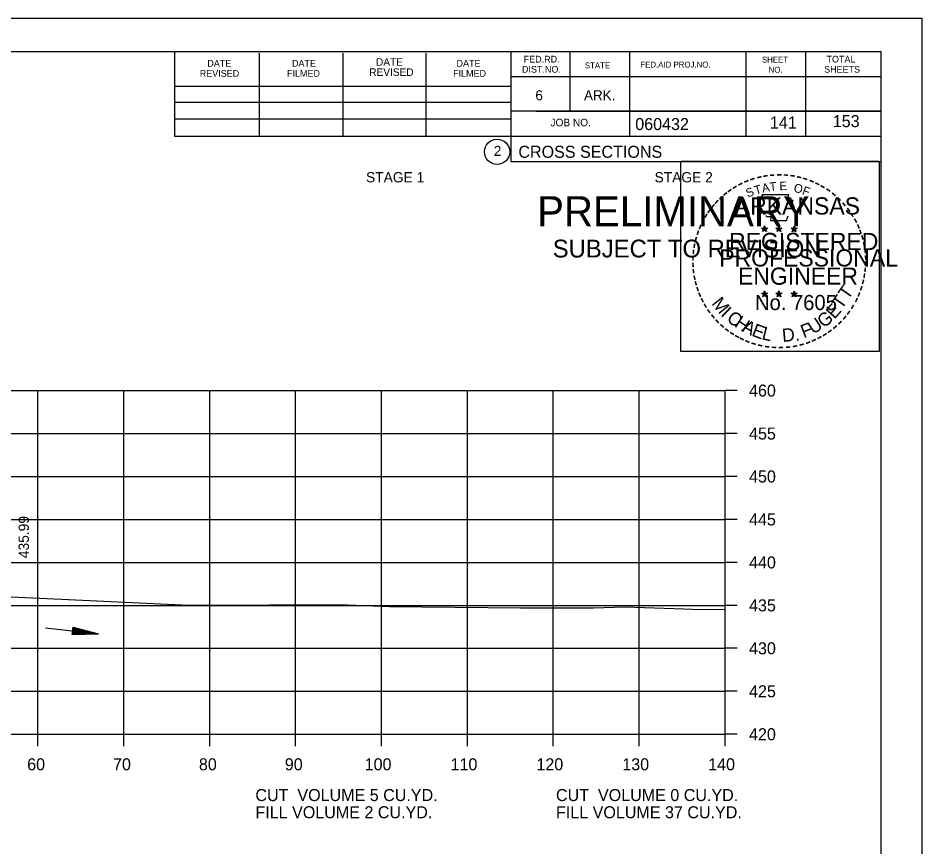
# Model space of a CAD drawing. Extents: x 1538688 to 1540766, y 656250 to 671912.
# Drawn here: x 1538915.9 to 1539021.1, y 670535.1 to 670631.5 of the extents above; entities that cross this region are included whole.
import ezdxf

# ---------------------------------------------------------------- set-up
doc = ezdxf.new("R2010")
doc.units = 0
for name, color, linetype in [('15', 7, 'Continuous'), ('18', 7, 'Continuous'), ('22', 7, 'Continuous'), ('26', 7, 'Continuous'), ('39', 7, 'Continuous'), ('41', 7, 'Continuous'), ('7', 7, 'Continuous'), ('8', 7, 'Continuous'), ('9', 7, 'Continuous'), ('Borings', 7, 'Continuous'), ('Default', 7, 'Continuous'), ('Horizontal Alignment', 7, 'Continuous'), ('RipRap', 7, 'Continuous')]:
    doc.layers.add(name, color=color, linetype=linetype)

msp = doc.modelspace()

# ---------------------------------------------------------------- linework, layer by layer
at = {"layer": '15'}
for p, q in [((1538922.18, 670559.78), (1538922.28, 670560.67)), ((1538922.27, 670560.6), (1538924.71, 670559.95)), ((1538922.28, 670560.67), (1538925.21, 670559.89)), ((1538922.18, 670559.78), (1538925.21, 670559.89)), ((1538922.19, 670559.85), (1538924.71, 670559.95)), ((1538922.2, 670560), (1538923.7, 670560.06)), ((1538922.2, 670559.93), (1538924.2, 670560)), ((1538922.21, 670560.08), (1538923.2, 670560.11)), ((1538922.22, 670560.15), (1538922.7, 670560.17)), ((1538922.24, 670560.29), (1538922.7, 670560.17)), ((1538922.25, 670560.44), (1538923.7, 670560.06)), ((1538922.25, 670560.37), (1538923.2, 670560.11)), ((1538922.26, 670560.52), (1538924.2, 670560))]:
    msp.add_line(p, q, dxfattribs=at)
at = {"layer": '18'}
msp.add_lwpolyline([(1538914.23, 670564.23), (1538921.74, 670563.89), (1538935.73, 670563.23), (1538945.08, 670563.25), (1538954.22, 670563.24), (1538959.12, 670563.06), (1538974.37, 670562.9), (1538982.86, 670562.89), (1538986.51, 670563), (1538993.4, 670562.77), (1538994.37, 670562.74), (1538998.18, 670562.71)], dxfattribs=at)
at = {"layer": '22'}
for p, q in [((1538718.18, 670588.19), (1538998.18, 670588.19)), ((1538918.18, 670548.19), (1538918.18, 670588.19)), ((1538928.18, 670548.19), (1538928.18, 670588.19)), ((1538938.18, 670548.19), (1538938.18, 670588.19)), ((1538948.18, 670548.19), (1538948.18, 670588.19)), ((1538958.18, 670548.19), (1538958.18, 670588.19)), ((1538968.18, 670548.19), (1538968.18, 670588.19)), ((1538978.18, 670548.19), (1538978.18, 670588.19)), ((1538988.18, 670548.19), (1538988.18, 670588.19)), ((1538998.18, 670548.19), (1538998.18, 670588.19)), ((1538718.18, 670583.19), (1538998.18, 670583.19)), ((1538718.18, 670578.19), (1538998.18, 670578.19)), ((1538718.18, 670573.19), (1538998.18, 670573.19)), ((1538718.18, 670568.19), (1538998.18, 670568.19)), ((1538718.18, 670563.19), (1538998.18, 670563.19)), ((1538718.18, 670558.19), (1538998.18, 670558.19)), ((1538718.18, 670553.19), (1538998.18, 670553.19)), ((1538718.18, 670548.19), (1538998.18, 670548.19))]:
    msp.add_line(p, q, dxfattribs=at)
at = {"layer": '26'}
msp.add_line((1538687.78, 670631.54), (1539021.11, 670631.54), dxfattribs=at)
for points in [[(1538687.77, 670631.54), (1539021.11, 670631.54), (1539021.11, 670418.21), (1538687.77, 670418.21)], [(1538993.03, 670614.88), (1539016.13, 670614.88), (1539016.13, 670592.73), (1538993.03, 670592.73)]]:
    msp.add_lwpolyline(points, close=True, dxfattribs=at)
at = {"layer": '39'}
msp.add_line((1538919.06, 670560.57), (1538925.21, 670559.89), dxfattribs=at)
at = {"layer": '8'}
for p, q in [((1539002.44, 670607.09), (1539002.79, 670606.98)), ((1539002.44, 670607.09), (1539002.69, 670607.05)), ((1539002.44, 670607.09), (1539002.68, 670606.97)), ((1539002.57, 670606.69), (1539002.79, 670606.98)), ((1539002.57, 670606.69), (1539002.7, 670606.93)), ((1539002.57, 670606.69), (1539002.79, 670606.9)), ((1539002.79, 670607.35), (1539002.75, 670607.1)), ((1539002.79, 670606.98), (1539002.79, 670607.35)), ((1539002.79, 670607.35), (1539002.84, 670607.1)), ((1539003.13, 670607.09), (1539002.79, 670606.98)), ((1539003, 670606.69), (1539002.79, 670606.98)), ((1539003, 670606.69), (1539002.79, 670606.9)), ((1539003.13, 670607.09), (1539002.85, 670607.05)), ((1539003, 670606.69), (1539002.86, 670606.98)), ((1539003.13, 670607.09), (1539002.93, 670606.99)), ((1539004.11, 670607.09), (1539004.46, 670606.98)), ((1539004.11, 670607.09), (1539004.36, 670607.05)), ((1539004.11, 670607.09), (1539004.35, 670606.97)), ((1539004.24, 670606.69), (1539004.46, 670606.98)), ((1539004.24, 670606.69), (1539004.37, 670606.93)), ((1539004.24, 670606.69), (1539004.46, 670606.9)), ((1539004.46, 670607.35), (1539004.42, 670607.1)), ((1539004.46, 670606.98), (1539004.46, 670607.35)), ((1539004.46, 670607.35), (1539004.51, 670607.1)), ((1539004.8, 670607.09), (1539004.46, 670606.98)), ((1539004.67, 670606.69), (1539004.46, 670606.98)), ((1539004.67, 670606.69), (1539004.46, 670606.9)), ((1539004.8, 670607.09), (1539004.52, 670607.05)), ((1539004.67, 670606.69), (1539004.53, 670606.98)), ((1539004.8, 670607.09), (1539004.6, 670606.99)), ((1539005.87, 670607.08), (1539006.22, 670606.97)), ((1539005.87, 670607.08), (1539006.13, 670607.04)), ((1539005.87, 670607.08), (1539006.11, 670606.96)), ((1539006.01, 670606.67), (1539006.22, 670606.97)), ((1539006.01, 670606.67), (1539006.13, 670606.92)), ((1539006.01, 670606.67), (1539006.22, 670606.89)), ((1539006.22, 670607.34), (1539006.18, 670607.08)), ((1539006.22, 670606.97), (1539006.22, 670607.34)), ((1539006.22, 670607.34), (1539006.27, 670607.09)), ((1539006.57, 670607.08), (1539006.22, 670606.97)), ((1539006.43, 670606.67), (1539006.22, 670606.97)), ((1539006.43, 670606.67), (1539006.22, 670606.89)), ((1539006.57, 670607.08), (1539006.28, 670607.03)), ((1539006.43, 670606.67), (1539006.3, 670606.97)), ((1539006.57, 670607.08), (1539006.36, 670606.98)), ((1539002.43, 670599.52), (1539002.78, 670599.41)), ((1539002.43, 670599.52), (1539002.69, 670599.48)), ((1539002.43, 670599.52), (1539002.67, 670599.4)), ((1539002.78, 670599.78), (1539002.74, 670599.52)), ((1539002.78, 670599.41), (1539002.78, 670599.78)), ((1539002.78, 670599.78), (1539002.83, 670599.53)), ((1539003.13, 670599.52), (1539002.78, 670599.41)), ((1539003.13, 670599.52), (1539002.84, 670599.47)), ((1539003.13, 670599.52), (1539002.93, 670599.42)), ((1539004.1, 670599.52), (1539004.45, 670599.41)), ((1539004.1, 670599.52), (1539004.36, 670599.48)), ((1539004.1, 670599.52), (1539004.34, 670599.4)), ((1539004.45, 670599.78), (1539004.41, 670599.52)), ((1539004.45, 670599.41), (1539004.45, 670599.78)), ((1539004.45, 670599.78), (1539004.5, 670599.53)), ((1539004.8, 670599.52), (1539004.45, 670599.41)), ((1539004.8, 670599.52), (1539004.51, 670599.47)), ((1539004.8, 670599.52), (1539004.6, 670599.42)), ((1539005.87, 670599.51), (1539006.22, 670599.4)), ((1539005.87, 670599.51), (1539006.12, 670599.47)), ((1539005.87, 670599.51), (1539006.11, 670599.39)), ((1539006.22, 670599.77), (1539006.18, 670599.51)), ((1539006.22, 670599.4), (1539006.22, 670599.77)), ((1539006.22, 670599.77), (1539006.27, 670599.52)), ((1539006.57, 670599.51), (1539006.22, 670599.4)), ((1539006.57, 670599.51), (1539006.28, 670599.46)), ((1539006.57, 670599.51), (1539006.36, 670599.41)), ((1539002.57, 670599.11), (1539002.78, 670599.41)), ((1539002.57, 670599.11), (1539002.69, 670599.36)), ((1539002.57, 670599.11), (1539002.78, 670599.33)), ((1539003, 670599.11), (1539002.78, 670599.41)), ((1539003, 670599.11), (1539002.78, 670599.33)), ((1539003, 670599.11), (1539002.86, 670599.4)), ((1539004.24, 670599.11), (1539004.45, 670599.41)), ((1539004.24, 670599.11), (1539004.36, 670599.36)), ((1539004.24, 670599.11), (1539004.45, 670599.33)), ((1539004.67, 670599.11), (1539004.45, 670599.41)), ((1539004.67, 670599.11), (1539004.45, 670599.33)), ((1539004.67, 670599.11), (1539004.53, 670599.4)), ((1539006, 670599.1), (1539006.22, 670599.4)), ((1539006, 670599.1), (1539006.13, 670599.35)), ((1539006, 670599.1), (1539006.22, 670599.32)), ((1539006.43, 670599.1), (1539006.22, 670599.4)), ((1539006.43, 670599.1), (1539006.22, 670599.32)), ((1539006.43, 670599.1), (1539006.3, 670599.39))]:
    msp.add_line(p, q, dxfattribs=at)
for points in [[(1539002.48, 670610.97), (1539002.75, 670610.15)], [(1539005.99, 670610.05), (1539006.13, 670610.33), (1539005.45, 670610.31), (1539005.6, 670610.97), (1539002.48, 670610.97)], [(1539002.97, 670608.55), (1539002.97, 670608.46), (1539003.53, 670608.44), (1539003.48, 670607.97), (1539005.35, 670607.97), (1539005.55, 670608.51)], [(1539002.79, 670607.35), (1539003, 670606.69), (1539002.44, 670607.09), (1539003.13, 670607.09), (1539002.57, 670606.69), (1539002.79, 670607.35)], [(1539004.46, 670607.35), (1539004.67, 670606.69), (1539004.11, 670607.09), (1539004.8, 670607.09), (1539004.24, 670606.69), (1539004.46, 670607.35)], [(1539006.22, 670607.34), (1539006.43, 670606.67), (1539005.87, 670607.08), (1539006.57, 670607.08), (1539006.01, 670606.67), (1539006.22, 670607.34)], [(1539002.78, 670599.78), (1539003, 670599.11), (1539002.43, 670599.52), (1539003.13, 670599.52), (1539002.57, 670599.11), (1539002.78, 670599.78)], [(1539004.45, 670599.78), (1539004.67, 670599.11), (1539004.1, 670599.52), (1539004.8, 670599.52), (1539004.24, 670599.11), (1539004.45, 670599.78)], [(1539006.22, 670599.77), (1539006.43, 670599.1), (1539005.87, 670599.51), (1539006.57, 670599.51), (1539006, 670599.1), (1539006.22, 670599.77)]]:
    msp.add_lwpolyline(points, dxfattribs=at)
for centre, radius in [((1539002.79, 670606.98), 0.172), ((1539002.79, 670606.98), 0.145), ((1539002.79, 670606.98), 0.116), ((1539002.79, 670606.98), 0.0991), ((1539002.79, 670606.98), 0.0747), ((1539002.79, 670606.98), 0.0495), ((1539002.79, 670606.98), 0.0296), ((1539004.46, 670606.98), 0.172), ((1539004.46, 670606.98), 0.145), ((1539004.46, 670606.98), 0.116), ((1539004.46, 670606.98), 0.0991), ((1539004.46, 670606.98), 0.0747), ((1539004.46, 670606.98), 0.0495), ((1539004.46, 670606.98), 0.0296), ((1539006.22, 670606.97), 0.172), ((1539006.22, 670606.97), 0.145), ((1539006.22, 670606.97), 0.116), ((1539006.22, 670606.97), 0.0991), ((1539006.22, 670606.97), 0.0747), ((1539006.22, 670606.97), 0.0495), ((1539006.22, 670606.97), 0.0296), ((1539002.78, 670599.41), 0.172), ((1539002.78, 670599.41), 0.145), ((1539002.78, 670599.41), 0.116), ((1539002.78, 670599.41), 0.0991), ((1539002.78, 670599.41), 0.0747), ((1539004.45, 670599.41), 0.172), ((1539004.45, 670599.41), 0.145), ((1539004.45, 670599.41), 0.116), ((1539004.45, 670599.41), 0.0991), ((1539004.45, 670599.41), 0.0747), ((1539006.22, 670599.4), 0.172), ((1539006.22, 670599.4), 0.145), ((1539006.22, 670599.4), 0.116), ((1539006.22, 670599.4), 0.0991), ((1539006.22, 670599.4), 0.0747), ((1539002.78, 670599.41), 0.0495), ((1539002.78, 670599.41), 0.0296), ((1539004.45, 670599.41), 0.0495), ((1539004.45, 670599.41), 0.0296), ((1539006.22, 670599.4), 0.0495), ((1539006.22, 670599.4), 0.0296)]:
    msp.add_circle(centre, radius, dxfattribs=at)
at = {"layer": 'Borings'}
for p, q in [((1538998.18, 670548.19), (1538998.18, 670588.19)), ((1538999.58, 670588.19), (1538998.18, 670588.19)), ((1538999.58, 670583.19), (1538998.18, 670583.19)), ((1538999.58, 670578.19), (1538998.18, 670578.19)), ((1538999.58, 670573.19), (1538998.18, 670573.19)), ((1538999.58, 670568.19), (1538998.18, 670568.19)), ((1538999.58, 670563.19), (1538998.18, 670563.19)), ((1538999.58, 670558.19), (1538998.18, 670558.19)), ((1538999.58, 670553.19), (1538998.18, 670553.19)), ((1538718.18, 670548.19), (1538998.18, 670548.19)), ((1538918.18, 670546.79), (1538918.18, 670548.19)), ((1538928.18, 670546.79), (1538928.18, 670548.19)), ((1538938.18, 670546.79), (1538938.18, 670548.19)), ((1538948.18, 670546.79), (1538948.18, 670548.19)), ((1538958.18, 670546.79), (1538958.18, 670548.19)), ((1538968.18, 670546.79), (1538968.18, 670548.19)), ((1538978.18, 670546.79), (1538978.18, 670548.19)), ((1538988.18, 670546.79), (1538988.18, 670548.19)), ((1538998.18, 670546.79), (1538998.18, 670548.19)), ((1538999.58, 670548.19), (1538998.18, 670548.19))]:
    msp.add_line(p, q, dxfattribs=at)
at = {"layer": 'RipRap'}
for p, q in [((1538700.18, 670627.65), (1539016.36, 670627.65)), ((1538934.1, 670617.77), (1538934.1, 670627.65)), ((1538943.96, 670617.77), (1538943.96, 670627.45)), ((1538953.72, 670617.77), (1538953.72, 670627.45)), ((1538963.4, 670617.77), (1538963.4, 670627.45)), ((1538973.26, 670627.65), (1538973.26, 670614.85)), ((1538980.1, 670627.65), (1538980.1, 670620.71)), ((1538987.04, 670627.65), (1538987.04, 670617.77)), ((1539000.62, 670627.65), (1539000.62, 670617.77)), ((1539007.56, 670627.65), (1539007.56, 670617.77)), ((1539016.36, 670422.19), (1539016.36, 670627.65)), ((1539016.36, 670624.71), (1538973.26, 670624.71)), ((1539016.36, 670624.73), (1539016.36, 670624.73)), ((1538934.1, 670623.63), (1538973.26, 670623.63)), ((1538934.1, 670621.77), (1538973.26, 670621.77)), ((1539016.36, 670620.71), (1538973.26, 670620.71)), ((1538976.22, 670620.71), (1539016.36, 670620.71)), ((1538934.1, 670617.77), (1538934.1, 670619.83)), ((1538934.1, 670619.83), (1538973.26, 670619.83)), ((1539016.36, 670617.77), (1538934.1, 670617.77)), ((1538973.26, 670614.85), (1539016.36, 670614.85))]:
    msp.add_line(p, q, dxfattribs=at)
msp.add_circle((1538971.64, 670615.98), 1.47, dxfattribs=at)

# ---------------------------------------------------------------- texts
at = {"layer": '41'}
msp.add_text('435.99', height=1.2, rotation=90, dxfattribs=at).set_placement((1538917.12, 670568.68))
at = {"layer": '7'}
for s, p in [('141', (1539003.41, 670618.69)), ('153', (1539010.73, 670618.85))]:
    msp.add_text(s, height=1.4, dxfattribs=at).set_placement(p)
at = {"layer": '8'}
for s, height, rotation, p in [('-', 1.6, 13.6301, (1539001.98, 670612.34)), ('-', 1.6, 10.2193, (1539002.66, 670612.5)), ('-', 1.6, 5.8968, (1539003.38, 670612.61)), ('-', 1.6, 0.1862, (1539004.16, 670612.68)), ('-', 1.6, 357.743, (1539004.88, 670612.67)), ('-', 1.6, 352.1617, (1539005.62, 670612.62)), ('-', 1.6, 347.2049, (1539006.34, 670612.5)), ('-', 1.6, 28.7918, (1538999.96, 670611.51)), ('-', 1.6, 24.3072, (1539000.59, 670611.83)), ('-', 1.6, 19.1761, (1539001.23, 670612.1)), ('T', 1, 16.4036, (1539001.75, 670610.98)), ('A', 1, 11.2132, (1539002.57, 670611.23)), ('T', 1, 6.0228, (1539003.42, 670611.4)), ('E', 1, 0.8323, (1539004.53, 670611.51)), ('O', 1, 350.4515, (1539006.13, 670611.3)), ('-', 1.6, 342.3362, (1539006.98, 670612.35)), ('-', 1.6, 337.8551, (1539007.71, 670612.12)), ('-', 1.6, 334.1211, (1539008.34, 670611.85)), ('-', 1.6, 329.6409, (1539008.92, 670611.57)), ('-', 1.6, 38.9507, (1538998.31, 670610.37)), ('-', 1.6, 36.2317, (1538998.79, 670610.75)), ('-', 1.6, 34.0636, (1538999.36, 670611.14)), ('S', 1, 21.594, (1539000.83, 670610.65)), ('F', 1, 340.0707, (1539007.09, 670611.07)), ('-', 1.6, 325.8627, (1539009.57, 670611.21)), ('-', 1.6, 320.5297, (1539010.18, 670610.78)), ('-', 1.6, 48.423, (1538997.43, 670609.48)), ('-', 1.6, 42.9622, (1538997.88, 670609.95)), ('ARKANSAS', 2, 360, (1538999.33, 670608.68)), ('-', 1.6, 315.5786, (1539010.77, 670610.29)), ('-', 1.6, 309.8797, (1539011.34, 670609.74)), ('-', 1.6, 54.2325, (1538996.61, 670608.42)), ('-', 1.6, 50.6142, (1538997.03, 670608.99)), ('-', 1.6, 306.6522, (1539011.87, 670609.14)), ('-', 1.6, 62.8713, (1538995.97, 670607.28)), ('-', 1.6, 58.0706, (1538996.29, 670607.9)), ('-', 1.4, 303.6753, (1539012.35, 670608.57)), ('-', 1.6, 299.6684, (1539012.67, 670607.97)), ('-', 1.6, 72.3945, (1538995.5, 670606.04)), ('-', 1.6, 67.7743, (1538995.72, 670606.67)), ('DWB', 0.01, 360, (1539002.77, 670606.98)), ('DWB', 0.01, 360, (1539004.44, 670606.98)), ('DWB', 0.01, 360, (1539006.21, 670606.97)), ('-', 1.6, 294.6628, (1539013, 670607.36)), ('-', 1.6, 290.5728, (1539013.25, 670606.78)), ('-', 1.6, 75.461, (1538995.3, 670605.33)), ('REGISTERED', 2, 360, (1538998.65, 670604.54)), ('-', 1.6, 285.1233, (1539013.49, 670606.2)), ('-', 1.6, 81.2013, (1538995.17, 670604.61)), ('-', 1.6, 280.5493, (1539013.69, 670605.46)), ('-', 1.6, 89.0622, (1538995.07, 670603.22)), ('-', 1.6, 85.1863, (1538995.09, 670603.92)), ('PROFESSIONAL', 2, 360, (1538997.51, 670602.63)), ('-', 1.6, 276.5962, (1539013.85, 670604.69)), ('-', 1.6, 274.3301, (1539013.91, 670603.97)), ('-', 1.6, 94.1959, (1538995.1, 670602.5)), ('-', 1.6, 269.9407, (1539013.94, 670603.33)), ('-', 1.6, 98.9479, (1538995.17, 670601.83)), ('-', 1.6, 101.7149, (1538995.31, 670601.1)), ('ENGINEER', 2, 360, (1538999.69, 670600.51)), ('-', 1.6, 260.9953, (1539013.85, 670602.01)), ('-', 1.6, 263.5172, (1539013.93, 670602.67)), ('-', 1.6, 105.4578, (1538995.47, 670600.5)), ('T', 1.54, 55.055, (1539012.5, 670598.68)), ('-', 1.6, 255.7626, (1539013.74, 670601.34)), ('-', 1.6, 109.0874, (1538995.69, 670599.87)), ('-', 1.6, 114.0643, (1538995.94, 670599.27)), ('-', 1.6, 247.8887, (1539013.34, 670599.94)), ('-', 1.6, 252.8681, (1539013.56, 670600.62)), ('-', 1.6, 115.7289, (1538996.24, 670598.66)), ('M', 1.54, 308.9175, (1538996.55, 670598.3)), ('No. 7605', 1.757, 360, (1539001.67, 670597.56)), ('DWB', 0.01, 360, (1539002.77, 670599.41)), ('DWB', 0.01, 360, (1539004.44, 670599.4)), ('DWB', 0.01, 360, (1539006.2, 670599.4)), ('T', 1.54, 55.055, (1539011.77, 670597.56)), ('-', 1.6, 244.6197, (1539013.08, 670599.31)), ('-', 1.6, 120.4471, (1538996.6, 670598.07)), ('-', 1.6, 125.8934, (1538997, 670597.51)), ('I', 1.54, 316.4636, (1538997.6, 670596.98)), ('E', 1.54, 48.7313, (1539010.93, 670596.43)), ('-', 1.6, 233.8452, (1539012.28, 670597.91)), ('-', 1.6, 239.0712, (1539012.68, 670598.56)), ('-', 1.6, 130.7181, (1538997.47, 670596.96)), ('-', 1.6, 134.2238, (1538997.98, 670596.41)), ('C', 1.54, 324.0197, (1538998.27, 670596.36)), ('H', 1.54, 327.5342, (1538999.18, 670595.7)), ('U', 1.54, 34.4052, (1539008.47, 670594.68)), ('G', 1.54, 38.2173, (1539009.67, 670595.41)), ('-', 1.6, 225.7653, (1539011.37, 670596.78)), ('-', 1.6, 231.2538, (1539011.85, 670597.34)), ('-', 1.6, 138.9338, (1538998.51, 670595.95)), ('-', 1.6, 144.6463, (1538999.06, 670595.54)), ('A', 1.54, 332.5513, (1539000.03, 670595.17)), ('E', 1.54, 339.2068, (1539001.19, 670594.6)), ('L', 1.54, 346.2929, (1539002.38, 670594.18)), ('D.', 1.54, 5.2602, (1539004.89, 670593.84)), ('F', 1.54, 20.8202, (1539007.34, 670594.28)), ('-', 1.6, 215.7363, (1539010.3, 670595.8)), ('-', 1.6, 221.0851, (1539010.85, 670596.27)), ('-', 1.6, 148.0898, (1538999.63, 670595.17)), ('-', 1.6, 151.5704, (1539000.2, 670594.85)), ('-', 1.6, 154.6002, (1539000.73, 670594.6)), ('-', 1.6, 204.2516, (1539008.59, 670594.75)), ('-', 1.6, 207.3568, (1539009.21, 670595.07)), ('-', 1.6, 212.2491, (1539009.77, 670595.41)), ('-', 1.6, 158.5612, (1539001.35, 670594.35)), ('-', 1.6, 162.7983, (1539002.04, 670594.13)), ('-', 1.6, 167.5555, (1539002.75, 670593.97)), ('-', 1.6, 173.1155, (1539003.52, 670593.86)), ('-', 1.6, 176.5183, (1539004.27, 670593.81)), ('-', 1.6, 181.5918, (1539005.02, 670593.82)), ('-', 1.6, 185.8167, (1539005.83, 670593.9)), ('-', 1.6, 191.2858, (1539006.56, 670594.03)), ('-', 1.6, 195.4743, (1539007.29, 670594.23)), ('-', 1.6, 200.7184, (1539007.97, 670594.47))]:
    msp.add_text(s, height=height, rotation=rotation, dxfattribs=at).set_placement(p)
at = {"layer": '9'}
for s, height, p in [('PRELIMINARY', 3.5, (1538976.31, 670607.31)), ('DWB', 0.01, (1538977.06, 670609.16)), ('SUBJECT TO REVISION', 2.0751, (1538978.12, 670603.68))]:
    msp.add_text(s, height=height, rotation=360, dxfattribs=at).set_placement(p)
at = {"layer": 'Default'}
for s, p in [('STAGE 1', (1538956.38, 670612.42)), ('STAGE 2', (1538989.98, 670612.42))]:
    msp.add_text(s, height=1.2, dxfattribs=at).set_placement(p)
at = {"layer": 'Horizontal Alignment'}
for s, p in [('460', (1539000.98, 670587.49)), ('455', (1539000.98, 670582.49)), ('450', (1539000.98, 670577.49)), ('445', (1539000.98, 670572.49)), ('440', (1539000.98, 670567.49)), ('435', (1539000.98, 670562.49)), ('430', (1539000.98, 670557.49)), ('425', (1539000.98, 670552.49)), ('420', (1539000.98, 670547.49)), ('60', (1538916.92, 670543.99)), ('70', (1538926.92, 670543.99)), ('80', (1538936.92, 670543.99)), ('90', (1538946.92, 670543.99)), ('100', (1538956.22, 670543.99)), ('110', (1538966.22, 670543.99)), ('120', (1538976.22, 670543.99)), ('130', (1538986.22, 670543.99)), ('140', (1538996.22, 670543.99)), ('CUT  VOLUME 5 CU.YD.', (1538943.5, 670540.41)), ('CUT  VOLUME 0 CU.YD.', (1538978.5, 670540.41)), ('FILL VOLUME 2 CU.YD.', (1538943.5, 670538.41)), ('FILL VOLUME 37 CU.YD.', (1538978.5, 670538.41))]:
    msp.add_text(s, height=1.4, dxfattribs=at).set_placement(p)
at = {"layer": 'RipRap'}
for s, height, p in [('DATE', 0.879, (1538957.54, 670625.99)), ('FED.RD.', 0.782, (1538974.74, 670626.37)), ('SHEET', 0.684, (1539002.48, 670626.37)), ('TOTAL', 0.782, (1539010, 670626.37)), ('DATE', 0.782, (1538937.9, 670625.89)), ('DATE', 0.782, (1538947.76, 670625.89)), ('DATE', 0.782, (1538966.92, 670625.89)), ('DIST.NO.', 0.782, (1538974.54, 670625.19)), ('STATE', 0.684, (1538981.86, 670625.69)), ('FED.AID PROJ.NO.', 0.684, (1538988.32, 670625.79)), ('NO.', 0.684, (1539003.26, 670625.19)), ('SHEETS', 0.782, (1539009.72, 670625.19)), ('REVISED', 0.782, (1538937.02, 670624.71)), ('FILMED', 0.782, (1538947.18, 670624.71)), ('REVISED', 0.879, (1538956.76, 670624.81)), ('FILMED', 0.782, (1538966.52, 670624.71)), ('6', 1.17, (1538976.1, 670621.97)), ('ARK.', 1.172, (1538981.76, 670621.97)), ('JOB NO.', 0.879, (1538977.86, 670618.95)), ('060432', 1.4, (1538987.73, 670618.51)), ('2', 1.17, (1538971.26, 670615.5)), ('CROSS SECTIONS', 1.4, (1538974.12, 670615.28))]:
    msp.add_text(s, height=height, rotation=360, dxfattribs=at).set_placement(p)

doc.saveas('drawing.dxf')
